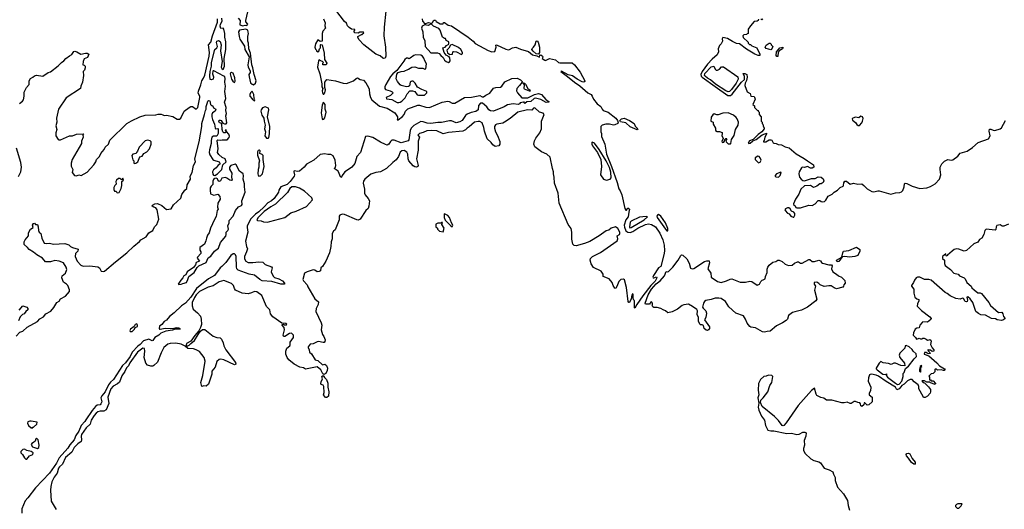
# Model space of a CAD drawing. Extents: x 2087054 to 2277909, y 548907 to 753496.
# Tile 280 of 444: x 2197443 to 2210331, y 650197 to 656604. Entities that reach past the tile are written whole.
import ezdxf

# ---------------------------------------------------------------- set-up
doc = ezdxf.new("R2010")
doc.units = 0

msp = doc.modelspace()

# ---------------------------------------------------------------- linework, layer by layer
at = {"layer": '0CON20XD'}
for points in [[(2200301, 656625), (2200328, 656595), (2200325, 656535), (2200365, 656522), (2200395, 656531), (2200415, 656529), (2200428, 656545), (2200404, 656575), (2200401, 656595), (2200429, 656705)], [(2202234, 656714), (2202213, 656507), (2202209, 656395), (2202232, 656245), (2202236, 656125), (2202225, 656101), (2202207, 656097), (2202195, 656102), (2202162, 656132), (2202106, 656155), (2201947, 656275), (2201884, 656345), (2201868, 656375), (2201870, 656385), (2201915, 656410), (2201925, 656410), (2201932, 656418), (2201948, 656432), (2201945, 656440), (2201895, 656440), (2201875, 656430), (2201825, 656432), (2201820, 656455), (2201830, 656465), (2201828, 656478), (2201785, 656482), (2201755, 656501), (2201735, 656525), (2201720, 656560), (2201695, 656581), (2201579, 656729)], [(2197395, 652463), (2197446, 652514), (2197485, 652530), (2197539, 652581), (2197674, 652656), (2197705, 652688), (2197754, 652716), (2197784, 652756), (2197850, 652790), (2197891, 652839), (2197927, 652903), (2197959, 652921), (2197979, 652951), (2198044, 652986), (2198093, 653045), (2198095, 653070), (2198071, 653125), (2198055, 653143), (2198015, 653168), (2197994, 653226), (2197998, 653252), (2198043, 653287), (2198058, 653335), (2198051, 653365), (2198015, 653422), (2197960, 653445), (2197905, 653452), (2197845, 653434), (2197780, 653435), (2197741, 653485), (2197669, 653525), (2197625, 653560), (2197567, 653595), (2197547, 653625), (2197503, 653663), (2197500, 653695), (2197513, 653725), (2197557, 653775), (2197559, 653815), (2197584, 653865), (2197618, 653885), (2197612, 653915), (2197625, 653938), (2197635, 653940), (2197650, 653925), (2197675, 653922), (2197686, 653895), (2197688, 653845), (2197698, 653825), (2197718, 653805), (2197732, 653745), (2197765, 653681), (2197795, 653674), (2197835, 653681), (2197885, 653666), (2198035, 653677), (2198085, 653659), (2198110, 653635), (2198135, 653621), (2198210, 653600), (2198203, 653575), (2198174, 653545), (2198168, 653505), (2198196, 653446), (2198245, 653392), (2198275, 653380), (2198362, 653382), (2198465, 653370), (2198486, 653356), (2198510, 653315), (2198535, 653308), (2198555, 653314), (2198695, 653436), (2198847, 653553), (2198935, 653642), (2199009, 653701), (2199029, 653725), (2199099, 653761), (2199135, 653814), (2199185, 653847), (2199208, 653892), (2199237, 653925), (2199266, 653995), (2199244, 654115), (2199225, 654141), (2199199, 654151), (2199178, 654165), (2199183, 654175), (2199212, 654195), (2199245, 654200), (2199304, 654174), (2199365, 654120), (2199425, 654131), (2199457, 654183), (2199550, 654270), (2199564, 654316), (2199605, 654372), (2199632, 654395), (2199635, 654445), (2199679, 654515), (2199676, 654556), (2199699, 654605), (2199720, 654695), (2199746, 654745), (2199734, 654785), (2199792, 655005), (2199828, 655205), (2199828, 655245), (2199863, 655365), (2199873, 655415), (2199884, 655435), (2199885, 655470), (2199895, 655508), (2199905, 655540), (2199915, 655548), (2199932, 655542), (2199940, 655495), (2199952, 655482), (2199965, 655480), (2199980, 655450), (2200012, 655432), (2200002, 655405), (2199966, 655384), (2199959, 655365), (2199958, 655335), (2199965, 655300), (2199993, 655235), (2200000, 655185), (2200008, 655178), (2200035, 655180), (2200040, 655175), (2200040, 655115), (2200025, 655080), (2199978, 655082), (2199959, 655065), (2199949, 655025), (2199951, 654985), (2199927, 654903), (2199925, 654865), (2199932, 654835), (2199973, 654775), (2199985, 654766), (2200056, 654746), (2200064, 654725), (2200062, 654715), (2200039, 654701), (2200016, 654665), (2199980, 654640), (2199968, 654615), (2199971, 654581), (2199978, 654568), (2199995, 654566), (2200033, 654587), (2200087, 654643), (2200104, 654705), (2200144, 654745), (2200132, 654782), (2200095, 654801), (2200051, 654841), (2200033, 654865), (2200041, 654915), (2200028, 655025), (2200035, 655032), (2200065, 655028), (2200095, 655033), (2200157, 655033), (2200185, 655062), (2200188, 655082), (2200182, 655105), (2200152, 655142), (2200145, 655168), (2200132, 655155), (2200140, 655145), (2200136, 655124), (2200115, 655123), (2200102, 655135), (2200092, 655165), (2200090, 655235), (2200078, 655248), (2200060, 655255), (2200048, 655275), (2200055, 655290), (2200065, 655290), (2200080, 655285), (2200102, 655252), (2200125, 655242), (2200145, 655243), (2200156, 655255), (2200143, 655345), (2200150, 655375), (2200141, 655415), (2200144, 655455), (2200125, 655525), (2200140, 655575), (2200130, 655665), (2200137, 655735), (2200130, 655785), (2200132, 655835), (2200127, 655855), (2200116, 655866), (2199985, 655937), (2199975, 655936), (2199971, 655929), (2199966, 655896), (2199980, 655855), (2199974, 655826), (2199955, 655818), (2199935, 655822), (2199930, 655870), (2199935, 655925), (2199953, 655995), (2199954, 656045), (2199999, 656215), (2200022, 656238), (2200030, 656255), (2200019, 656305), (2200025, 656321), (2200035, 656329), (2200045, 656333), (2200065, 656318), (2200081, 656275), (2200070, 656195), (2200092, 656055), (2200080, 655985), (2200088, 655965), (2200105, 655953), (2200123, 655995), (2200118, 656095), (2200139, 656215), (2200141, 656315), (2200126, 656376), (2200129, 656425), (2200115, 656480), (2200105, 656494), (2200075, 656490), (2200068, 656518), (2200073, 656545), (2200095, 656585), (2200090, 656625)], [(2197442, 655508), (2197481, 655539), (2197491, 655555), (2197500, 655605), (2197500, 655655), (2197531, 655715), (2197566, 655755), (2197568, 655805), (2197584, 655836), (2197615, 655850), (2197635, 655870), (2197665, 655878), (2197746, 655864), (2197815, 655913), (2197845, 655920), (2197945, 656000), (2197988, 656045), (2198022, 656065), (2198048, 656095), (2198095, 656132), (2198125, 656148), (2198152, 656188), (2198165, 656191), (2198190, 656185), (2198245, 656152), (2198305, 656167), (2198326, 656166), (2198350, 656155), (2198330, 656110), (2198287, 656093), (2198272, 656055), (2198270, 656015), (2198285, 656010), (2198300, 655995), (2198300, 655975), (2198290, 655945), (2198272, 655925), (2198280, 655875), (2198267, 655787), (2198242, 655735), (2198238, 655705), (2198050, 655580), (2197949, 655435), (2197924, 655315), (2197928, 655265), (2197914, 655215), (2197928, 655165), (2197916, 655125), (2197916, 655085), (2197945, 655037), (2197955, 655030), (2197975, 655030), (2198095, 655083), (2198135, 655083), (2198185, 655107), (2198275, 655110), (2198280, 655105), (2198270, 655095), (2198272, 655065), (2198253, 655015), (2198251, 654985), (2198223, 654933), (2198129, 654775), (2198116, 654726), (2198116, 654686), (2198137, 654645), (2198128, 654605), (2198160, 654565), (2198185, 654562), (2198215, 654572), (2198246, 654564), (2198325, 654607), (2198414, 654706), (2198439, 654745), (2198450, 654775), (2198486, 654815), (2198505, 654855), (2198549, 654905), (2198563, 654935), (2198604, 654976), (2198624, 655026), (2198846, 655245), (2198905, 655282), (2199015, 655332), (2199085, 655356), (2199225, 655357), (2199255, 655367), (2199295, 655366), (2199315, 655360), (2199335, 655351), (2199365, 655353), (2199449, 655339), (2199505, 655302), (2199535, 655304), (2199554, 655316), (2199594, 655406), (2199662, 655455), (2199685, 655466), (2199705, 655467), (2199755, 655434), (2199774, 655455), (2199801, 655585), (2199799, 655605), (2199781, 655641), (2199782, 655668), (2199815, 655752), (2199828, 655805), (2199851, 655839), (2199865, 655877), (2199922, 656125), (2199926, 656175), (2199914, 656275), (2199945, 656312), (2199966, 656394), (2200032, 656572), (2200030, 656615)], [(2202709, 656615), (2202715, 656587), (2202745, 656552), (2202796, 656566), (2202832, 656558), (2202845, 656568), (2202864, 656596), (2202875, 656600), (2202885, 656600), (2202895, 656582), (2202945, 656552), (2202985, 656550), (2202992, 656568), (2203005, 656568), (2203053, 656533), (2203095, 656524), (2203315, 656375), (2203377, 656325), (2203403, 656293), (2203575, 656202), (2203625, 656184), (2203663, 656187), (2203680, 656245), (2203677, 656273), (2203683, 656277), (2203805, 656220), (2203835, 656211), (2203855, 656212), (2203893, 656237), (2203935, 656246), (2203998, 656218), (2204105, 656187), (2204156, 656145), (2204212, 656132), (2204246, 656114), (2204251, 656139), (2204265, 656144), (2204285, 656128), (2204291, 656115), (2204280, 656095), (2204315, 656073), (2204325, 656072), (2204378, 656098), (2204455, 656079), (2204495, 656044), (2204515, 656038), (2204675, 656039), (2204704, 656015), (2204777, 655917), (2204842, 655805), (2204841, 655795), (2204825, 655788), (2204805, 655792), (2204738, 655825), (2204678, 655868), (2204621, 655881), (2204535, 655929), (2204527, 655925), (2204615, 655860), (2204705, 655785), (2204775, 655738), (2204879, 655649), (2204921, 655625), (2204937, 655605), (2204952, 655565), (2205002, 655505), (2205049, 655469), (2205065, 655435), (2205082, 655415), (2205146, 655395), (2205246, 655315), (2205270, 655285), (2205277, 655255), (2205272, 655245), (2205232, 655228), (2205214, 655226), (2205162, 655238), (2205115, 655235), (2205065, 655222), (2205050, 655205), (2205049, 655135), (2205058, 655115), (2205058, 655075), (2205102, 654975), (2205126, 654845), (2205189, 654681), (2205262, 654475), (2205285, 654390), (2205302, 654365), (2205325, 654310), (2205362, 654132), (2205375, 654110), (2205385, 654110), (2205405, 654142), (2205426, 654125), (2205414, 654086), (2205408, 654025), (2205377, 653983), (2205355, 653915), (2205359, 653889), (2205379, 653839), (2205402, 653822), (2205435, 653820), (2205468, 653832), (2205535, 653875), (2205635, 653924), (2205672, 653932), (2205715, 653924), (2205765, 653893), (2205821, 653811), (2205860, 653725), (2205877, 653655), (2205883, 653585), (2205880, 653545), (2205835, 653375), (2205805, 653355), (2205738, 653255), (2205730, 653235), (2205735, 653228), (2205745, 653227), (2205777, 653237), (2205782, 653225), (2205759, 653181), (2205706, 653125), (2205598, 652992), (2205522, 652878), (2205495, 652828), (2205490, 652835), (2205492, 652925), (2205480, 652935), (2205472, 652955), (2205475, 653010), (2205465, 653018), (2205455, 653000), (2205447, 652953), (2205426, 652904), (2205415, 652902), (2205409, 652915), (2205385, 653098), (2205358, 653198), (2205345, 653208), (2205310, 653205), (2205284, 653176), (2205266, 653134), (2205252, 653095), (2205245, 653088), (2205235, 653092), (2205210, 653125), (2205197, 653165), (2205158, 653215), (2205082, 653242), (2205080, 653275), (2205052, 653312), (2204955, 653363), (2204925, 653408), (2204908, 653455), (2204915, 653479), (2204941, 653505), (2205045, 653558), (2205262, 653708), (2205273, 653735), (2205263, 653777), (2205294, 653795), (2205300, 653805), (2205297, 653825), (2205272, 653872), (2205243, 653893), (2205183, 653877), (2205155, 653850), (2205120, 653840), (2205030, 653775), (2204905, 653700), (2204837, 653677), (2204725, 653645), (2204700, 653650), (2204682, 653665), (2204672, 653732), (2204672, 653825), (2204661, 653871), (2204623, 653923), (2204503, 654205), (2204490, 654335), (2204445, 654465), (2204438, 654545), (2204428, 654585), (2204430, 654615), (2204415, 654655), (2204386, 654805), (2204345, 654845), (2204275, 654874), (2204185, 654941), (2204174, 654975), (2204181, 655019), (2204197, 655053), (2204250, 655125), (2204273, 655175), (2204275, 655275), (2204306, 655365), (2204295, 655381), (2204245, 655396), (2204185, 655449), (2204168, 655445), (2204145, 655422), (2204088, 655425), (2203965, 655394), (2203861, 655309), (2203789, 655261), (2203765, 655248), (2203688, 655235), (2203673, 655227), (2203660, 655205), (2203657, 655185), (2203671, 655135), (2203698, 655088), (2203728, 655008), (2203729, 654975), (2203715, 654953), (2203665, 654946), (2203636, 654965), (2203616, 654995), (2203563, 655043), (2203528, 655145), (2203519, 655195), (2203495, 655256), (2203465, 655273), (2203445, 655274), (2203395, 655261), (2203328, 655202), (2203298, 655185), (2203278, 655162), (2203243, 655147), (2203055, 655129), (2202985, 655111), (2202905, 655151), (2202835, 655155), (2202772, 655148), (2202725, 655126), (2202675, 655116), (2202656, 655095), (2202674, 655065), (2202658, 655015), (2202659, 654895), (2202637, 654785), (2202659, 654695), (2202655, 654682), (2202636, 654674), (2202615, 654678), (2202595, 654691), (2202538, 654758), (2202528, 654785), (2202524, 654844), (2202509, 654869), (2202475, 654891), (2202445, 654890), (2202425, 654872), (2202401, 654815), (2202369, 654771), (2202325, 654735), (2202244, 654655), (2202167, 654613), (2202105, 654603), (2202038, 654582), (2201959, 654515), (2201945, 654491), (2201940, 654465), (2201958, 654385), (2201956, 654335), (2201964, 654314), (2202004, 654265), (2202020, 654235), (2202014, 654165), (2202004, 654135), (2201973, 654105), (2201898, 653992), (2201875, 653981), (2201855, 653984), (2201695, 654054), (2201665, 654059), (2201635, 654046), (2201624, 654035), (2201623, 653987), (2201582, 653875), (2201574, 653856), (2201551, 653835), (2201534, 653805), (2201534, 653735), (2201521, 653695), (2201516, 653635), (2201496, 653555), (2201450, 653445), (2201406, 653375), (2201386, 653355), (2201382, 653318), (2201365, 653309), (2201336, 653306), (2201305, 653326), (2201285, 653331), (2201205, 653306), (2201171, 653285), (2201148, 653205), (2201157, 653185), (2201206, 653135), (2201216, 653106), (2201305, 652950), (2201352, 652912), (2201348, 652875), (2201323, 652825), (2201318, 652785), (2201391, 652635), (2201396, 652605), (2201389, 652545), (2201407, 652485), (2201426, 652456), (2201441, 652415), (2201438, 652392), (2201429, 652381), (2201415, 652378), (2201355, 652392), (2201335, 652389), (2201285, 652361), (2201245, 652359), (2201220, 652325), (2201219, 652315), (2201234, 652285), (2201238, 652255), (2201261, 652231), (2201311, 652151), (2201345, 652146), (2201405, 652088), (2201435, 652096), (2201459, 652079), (2201473, 652045), (2201468, 652015), (2201452, 651975), (2201423, 651963), (2201411, 651971), (2201384, 652024), (2201335, 652060), (2201185, 652032), (2201156, 652046), (2201108, 652058), (2201035, 652095), (2200964, 652154), (2200943, 652183), (2200926, 652225), (2200926, 652265), (2200940, 652305), (2200978, 652335), (2200983, 652347), (2200982, 652385), (2201026, 652444), (2201026, 652476), (2201005, 652499), (2200995, 652501), (2200975, 652496), (2200915, 652460), (2200905, 652457), (2200894, 652464), (2200891, 652475), (2200911, 652545), (2200904, 652574), (2200880, 652605), (2200880, 652615), (2200895, 652620), (2200905, 652610), (2200935, 652610), (2200938, 652618), (2200925, 652630), (2200872, 652632), (2200756, 652716), (2200726, 652756), (2200715, 652808), (2200672, 652852), (2200614, 652995), (2200545, 653044), (2200515, 653047), (2200475, 653028), (2200435, 653018), (2200357, 653027), (2200266, 653066), (2200253, 653085), (2200240, 653125), (2200215, 653152), (2200115, 653191), (2200055, 653174), (2199975, 653122), (2199908, 653102), (2199798, 653045), (2199755, 653005), (2199732, 652968), (2199700, 652905), (2199699, 652859), (2199714, 652814), (2199770, 652770), (2199810, 652725), (2199819, 652685), (2199821, 652615), (2199810, 652575), (2199787, 652533), (2199735, 652472), (2199682, 652398), (2199626, 652365), (2199624, 652344), (2199635, 652333), (2199662, 652345), (2199682, 652368), (2199729, 652405), (2199777, 652485), (2199811, 652529), (2199835, 652548), (2199865, 652551), (2199975, 652464), (2200025, 652446), (2200065, 652439), (2200086, 652425), (2200108, 652375), (2200116, 652335), (2200141, 652285), (2200268, 652118), (2200274, 652095), (2200256, 652086), (2200113, 652153), (2200075, 652162), (2200052, 652158), (2200025, 652132), (2200002, 652058), (2199957, 652005), (2199957, 651965), (2199916, 651835), (2199885, 651809), (2199855, 651811), (2199825, 651803), (2199813, 651855), (2199838, 651948), (2199871, 652135), (2199858, 652185), (2199795, 652260), (2199753, 652285), (2199717, 652297), (2199643, 652303), (2199610, 652330), (2199555, 652358), (2199485, 652369), (2199414, 652366), (2199383, 652357), (2199331, 652315), (2199293, 652243), (2199246, 652124), (2199200, 652080), (2199185, 652071), (2199158, 652068), (2199114, 652084), (2199095, 652110), (2199074, 652184), (2199082, 652265), (2199075, 652301), (2199055, 652304), (2198985, 652255), (2198886, 652115), (2198866, 652074), (2198843, 652047), (2198821, 651999), (2198778, 651945), (2198750, 651860), (2198721, 651839), (2198665, 651810), (2198635, 651772), (2198595, 651665), (2198609, 651581), (2198573, 651497), (2198545, 651479), (2198495, 651481), (2198467, 651473), (2198442, 651455), (2198417, 651423)], [(2201418, 656615), (2201441, 656565), (2201436, 656526), (2201444, 656495), (2201410, 656455), (2201400, 656425), (2201400, 656325), (2201375, 656320), (2201345, 656340), (2201315, 656290), (2201308, 656245), (2201315, 656220), (2201330, 656205), (2201330, 656195), (2201347, 656183), (2201358, 656192), (2201368, 656222), (2201380, 656235), (2201380, 656275), (2201385, 656280), (2201400, 656275), (2201427, 656165), (2201433, 656083), (2201462, 656035), (2201455, 656012), (2201415, 656012), (2201410, 656015), (2201410, 656035), (2201420, 656045), (2201408, 656058), (2201395, 656060), (2201365, 656080), (2201353, 656067), (2201341, 655985), (2201372, 655895), (2201387, 655807), (2201398, 655765), (2201398, 655725), (2201410, 655705), (2201403, 655675), (2201408, 655648), (2201415, 655630), (2201425, 655630), (2201438, 655645), (2201447, 655685), (2201437, 655717), (2201438, 655785), (2201448, 655805), (2201465, 655820), (2201575, 655806), (2201675, 655775), (2201721, 655769), (2201814, 655806), (2201845, 655833), (2201865, 655842), (2201901, 655821), (2201943, 655813), (2201975, 655779), (2202010, 655715), (2202017, 655695), (2202020, 655635), (2202035, 655585), (2202052, 655555), (2202151, 655471), (2202255, 655446), (2202355, 655387), (2202386, 655334), (2202390, 655305), (2202385, 655292), (2202395, 655293), (2202455, 655338), (2202475, 655365), (2202495, 655405), (2202524, 655436), (2202655, 655485), (2202675, 655484), (2202758, 655458), (2202805, 655456), (2202975, 655525), (2203045, 655538), (2203065, 655535), (2203105, 655511), (2203140, 655510), (2203265, 655584), (2203355, 655591), (2203465, 655611), (2203496, 655595), (2203515, 655593), (2203543, 655617), (2203598, 655642), (2203645, 655707), (2203675, 655718), (2203735, 655720), (2203756, 655735), (2203795, 655790), (2203885, 655836), (2203955, 655839), (2203998, 655815), (2204018, 655795), (2204020, 655785), (2203985, 655743), (2203948, 655705), (2203946, 655675), (2203958, 655648), (2204015, 655583), (2204095, 655581), (2204183, 655627), (2204235, 655640), (2204272, 655625), (2204329, 655559), (2204368, 655535), (2204370, 655525), (2204335, 655522), (2204265, 655558), (2204195, 655579), (2204178, 655572), (2204135, 655535), (2204079, 655531), (2204055, 655508), (2204048, 655515), (2204050, 655525), (2204037, 655527), (2203995, 655516), (2203986, 655504), (2203967, 655495), (2203904, 655504), (2203828, 655492), (2203785, 655462), (2203645, 655408), (2203605, 655412), (2203583, 655425), (2203557, 655465), (2203501, 655511), (2203475, 655510), (2203450, 655480)], [(2203055, 656044), (2203069, 656051), (2203076, 656064), (2203072, 656105), (2203066, 656116), (2203025, 656142), (2202998, 656175), (2202980, 656235), (2203010, 656245), (2203028, 656265), (2203060, 656285), (2203060, 656315), (2203025, 656330), (2203015, 656360), (2203005, 656360), (2202977, 656377), (2202946, 656465), (2202928, 656488), (2202859, 656519), (2202828, 656548), (2202791, 656529), (2202745, 656538), (2202710, 656520), (2202701, 656495), (2202721, 656445), (2202724, 656374), (2202746, 656326), (2202749, 656255), (2202825, 656171), (2202912, 656172), (2202933, 656163), (2202954, 656134), (2202988, 656108), (2203004, 656075), (2203023, 656055), (2203055, 656044)], [(2207115, 656610), (2207110, 656595), (2207097, 656583), (2207055, 656580), (2207010, 656525), (2206978, 656482), (2206978, 656422), (2206965, 656420), (2206955, 656410), (2206920, 656405), (2206910, 656395), (2206913, 656373), (2206978, 656308), (2206980, 656295), (2206995, 656280), (2207008, 656278), (2207025, 656260), (2207090, 656235), (2207132, 656155), (2207130, 656135), (2207110, 656135), (2207065, 656153), (2206955, 656218), (2206865, 656288), (2206825, 656294), (2206775, 656317), (2206709, 656359), (2206645, 656370), (2206638, 656355), (2206642, 656325), (2206625, 656290), (2206604, 656266), (2206587, 656225), (2206590, 656185), (2206574, 656146), (2206505, 656086), (2206448, 656022), (2206378, 655925), (2206360, 655885), (2206364, 655865), (2206374, 655854), (2206548, 655728), (2206713, 655613), (2206745, 655611), (2206770, 655630), (2206890, 655785), (2206929, 655821), (2206932, 655862), (2206912, 655898), (2206935, 655898), (2206960, 655885), (2206966, 655854), (2206955, 655810), (2206938, 655775), (2206933, 655743), (2206965, 655660), (2207005, 655640), (2207015, 655602), (2207055, 655598), (2207062, 655592), (2207068, 655565), (2207040, 655495), (2207060, 655475), (2207060, 655455), (2207095, 655420), (2207110, 655415), (2207110, 655405), (2207120, 655395), (2207120, 655365), (2207150, 655335), (2207150, 655275), (2207160, 655265), (2207160, 655245), (2207170, 655235), (2207173, 655213), (2207188, 655185), (2207188, 655175), (2207155, 655137), (2207107, 655103), (2207042, 655038), (2206995, 655017), (2206978, 654988), (2206985, 654984), (2207005, 654989), (2207040, 655020), (2207085, 655036), (2207163, 655097), (2207195, 655110), (2207220, 655120), (2207220, 655105), (2207197, 655065), (2207188, 655025), (2207178, 655015), (2207180, 655005), (2207210, 655005), (2207255, 655032), (2207275, 655034), (2207286, 655026), (2207304, 654994), (2207315, 654987), (2207345, 654984), (2207371, 654971), (2207415, 654968), (2207462, 654942), (2207516, 654926), (2207605, 654850), (2207709, 654789), (2207753, 654755), (2207835, 654705), (2207836, 654674), (2207815, 654660), (2207792, 654662), (2207755, 654681), (2207715, 654672), (2207685, 654674), (2207675, 654667), (2207647, 654615), (2207640, 654585), (2207649, 654545), (2207672, 654515), (2207695, 654498), (2207715, 654495), (2207806, 654524), (2207856, 654524), (2207894, 654546), (2207933, 654543), (2207962, 654522), (2207970, 654495), (2207958, 654472), (2207932, 654458), (2207915, 654454), (2207876, 654424), (2207835, 654406), (2207795, 654435), (2207715, 654428), (2207666, 654385), (2207640, 654320), (2207597, 654255), (2207570, 654195), (2207570, 654185), (2207595, 654170), (2207600, 654145), (2207615, 654140), (2207665, 654140), (2207774, 654176), (2207815, 654174), (2207854, 654196), (2207895, 654240), (2207915, 654240), (2207933, 654223), (2207945, 654220), (2207976, 654224), (2207996, 654244), (2208026, 654294), (2208077, 654323), (2208103, 654347), (2208147, 654375), (2208181, 654409), (2208220, 654425), (2208227, 654433), (2208231, 654469), (2208245, 654490), (2208265, 654489), (2208315, 654450), (2208355, 654466), (2208415, 654450), (2208465, 654454), (2208491, 654435), (2208535, 654389), (2208595, 654354), (2208625, 654351), (2208674, 654366), (2208695, 654366), (2208845, 654322), (2208905, 654337), (2208965, 654343), (2208985, 654351), (2209001, 654369), (2209022, 654415), (2209025, 654458), (2209035, 654466), (2209055, 654462), (2209125, 654426), (2209226, 654396), (2209315, 654405), (2209365, 654423), (2209425, 654458), (2209481, 654515), (2209501, 654575), (2209490, 654645), (2209492, 654675), (2209514, 654716), (2209546, 654754), (2209590, 654775), (2209635, 654766), (2209655, 654769), (2209724, 654816), (2209753, 654857), (2209845, 654885), (2209915, 654933), (2209989, 654995), (2210126, 655044), (2210144, 655085), (2210133, 655147), (2210139, 655171), (2210155, 655172), (2210185, 655157), (2210205, 655156), (2210275, 655174), (2210295, 655188), (2210345, 655284)], [(2207170, 656615), (2207158, 656602), (2207145, 656610)], [(2200505, 655753), (2200528, 655772), (2200539, 655805), (2200510, 655885), (2200496, 655975), (2200480, 656015), (2200466, 656166), (2200444, 656224), (2200440, 656295), (2200429, 656325), (2200430, 656385), (2200439, 656425), (2200435, 656440), (2200428, 656465), (2200405, 656479), (2200319, 656465), (2200309, 656445), (2200315, 656383), (2200325, 656351), (2200387, 656257), (2200392, 656215), (2200446, 656116), (2200429, 656015), (2200435, 655984), (2200461, 655935), (2200459, 655915), (2200443, 655885), (2200445, 655858), (2200465, 655778), (2200485, 655759), (2200505, 655753)], [(2203075, 656148), (2203110, 656155), (2203112, 656185), (2203125, 656190), (2203162, 656182), (2203225, 656150), (2203237, 656163), (2203237, 656173), (2203218, 656215), (2203185, 656242), (2203105, 656280), (2203080, 656270), (2203060, 656230), (2203034, 656206), (2203041, 656171), (2203075, 656148)], [(2204235, 656153), (2204205, 656158), (2204162, 656192), (2204147, 656215), (2204151, 656229), (2204169, 656245), (2204188, 656275), (2204205, 656322), (2204215, 656328), (2204229, 656309), (2204248, 656245), (2204249, 656175), (2204235, 656153)], [(2207275, 656208), (2207215, 656227), (2207202, 656245), (2207215, 656272), (2207255, 656298), (2207268, 656298), (2207280, 656285), (2207280, 656275), (2207300, 656255), (2207285, 656213), (2207275, 656208)], [(2202405, 655519), (2202425, 655524), (2202445, 655536), (2202488, 655582), (2202516, 655634), (2202550, 655675), (2202585, 655673), (2202614, 655664), (2202645, 655622), (2202665, 655617), (2202742, 655618), (2202770, 655645), (2202772, 655655), (2202770, 655665), (2202705, 655690), (2202652, 655722), (2202621, 655775), (2202595, 655798), (2202575, 655801), (2202565, 655795), (2202556, 655785), (2202545, 655737), (2202532, 655728), (2202505, 655726), (2202435, 655742), (2202421, 655751), (2202386, 655795), (2202372, 655832), (2202379, 655891), (2202396, 655914), (2202434, 655926), (2202475, 655931), (2202532, 655955), (2202576, 655984), (2202615, 655989), (2202665, 655970), (2202718, 655968), (2202745, 655958), (2202760, 655960), (2202769, 656025), (2202746, 656065), (2202735, 656100), (2202715, 656126), (2202695, 656139), (2202625, 656146), (2202600, 656135), (2202555, 656100), (2202535, 656093), (2202525, 656100), (2202505, 656099), (2202485, 656084), (2202470, 656060), (2202381, 655939), (2202325, 655894), (2202295, 655859), (2202236, 655755), (2202224, 655724), (2202224, 655704), (2202232, 655692), (2202294, 655674), (2202319, 655659), (2202330, 655645), (2202296, 655614), (2202240, 655585), (2202245, 655570), (2202315, 655560), (2202385, 655522), (2202405, 655519)], [(2207365, 656122), (2207355, 656123), (2207344, 656135), (2207349, 656185), (2207393, 656235), (2207430, 656245), (2207432, 656235), (2207426, 656224), (2207383, 656197), (2207372, 656178), (2207365, 656122)], [(2200255, 655781), (2200265, 655800), (2200259, 655845), (2200235, 655903), (2200215, 655912), (2200204, 655906), (2200200, 655895), (2200217, 655825), (2200231, 655801), (2200255, 655781)], [(2206715, 655661), (2206684, 655674), (2206550, 655760), (2206486, 655816), (2206445, 655839), (2206415, 655865), (2206408, 655875), (2206412, 655898), (2206495, 655986), (2206527, 655997), (2206548, 655955), (2206560, 655945), (2206575, 655943), (2206602, 655955), (2206631, 655989), (2206655, 655989), (2206845, 655856), (2206846, 655825), (2206819, 655775), (2206761, 655689), (2206735, 655665), (2206715, 655661)], [(2204115, 655668), (2204052, 655695), (2204048, 655705), (2204052, 655752), (2204032, 655778), (2204050, 655775), (2204065, 655760), (2204094, 655704), (2204122, 655685), (2204125, 655670), (2204115, 655668)], [(2200515, 655543), (2200520, 655555), (2200511, 655571), (2200507, 655627), (2200485, 655670), (2200465, 655649), (2200456, 655625), (2200457, 655605), (2200485, 655567), (2200515, 655543)], [(2201405, 655300), (2201425, 655302), (2201435, 655320), (2201453, 655395), (2201440, 655435), (2201441, 655495), (2201425, 655518), (2201415, 655520), (2201400, 655485), (2201389, 655385), (2201402, 655305), (2201405, 655300)], [(2203450, 655480), (2203446, 655424), (2203415, 655402), (2203351, 655389), (2203300, 655370), (2203280, 655350), (2203236, 655284), (2203205, 655268), (2203155, 655253), (2203095, 655279), (2203068, 655282), (2202965, 655257), (2202915, 655259), (2202825, 655245), (2202775, 655251), (2202725, 655269), (2202695, 655272), (2202600, 655220), (2202565, 655185), (2202554, 655156), (2202538, 655032), (2202529, 655021), (2202434, 654994), (2202345, 655027), (2202315, 655026), (2202295, 655012), (2202275, 654974), (2202255, 654963), (2202229, 654969), (2202165, 655003), (2202065, 655061), (2201999, 655081), (2201971, 655075), (2201904, 654865), (2201858, 654815), (2201828, 654722), (2201789, 654675), (2201748, 654642), (2201698, 654612), (2201664, 654565), (2201655, 654542), (2201645, 654540), (2201610, 654620), (2201560, 654655), (2201575, 654674), (2201580, 654695), (2201572, 654765), (2201545, 654821), (2201515, 654842), (2201475, 654841), (2201435, 654848), (2201375, 654842), (2201294, 654766), (2201198, 654715), (2201165, 654675), (2201105, 654621), (2201085, 654618), (2201035, 654628), (2201031, 654615), (2201040, 654575), (2201035, 654555), (2200985, 654487), (2200943, 654447), (2200863, 654417), (2200836, 654375), (2200829, 654345), (2200775, 654263), (2200741, 654235), (2200693, 654207), (2200645, 654155), (2200575, 654091), (2200530, 654060), (2200470, 654000), (2200422, 653905), (2200420, 653885), (2200431, 653825), (2200397, 653705), (2200410, 653635), (2200423, 653605), (2200413, 653567), (2200384, 653505), (2200385, 653475), (2200402, 653445), (2200433, 653427), (2200495, 653425), (2200575, 653436), (2200625, 653430), (2200655, 653402), (2200738, 653368), (2200748, 653355), (2200734, 653304), (2200759, 653249), (2200780, 653230), (2200835, 653212), (2200883, 653185), (2200909, 653155), (2200908, 653145), (2200895, 653141), (2200861, 653141), (2200745, 653179), (2200615, 653187), (2200585, 653203), (2200515, 653259), (2200445, 653274), (2200301, 653325), (2200284, 653344), (2200279, 653369), (2200277, 653507), (2200269, 653529), (2200255, 653540), (2200235, 653539), (2200205, 653517), (2200143, 653427), (2200087, 653373), (2200065, 653355), (2199992, 653255), (2199915, 653212), (2199757, 653085), (2199685, 652974), (2199615, 652896), (2199559, 652861), (2199465, 652768), (2199402, 652718), (2199366, 652674), (2199335, 652653), (2199305, 652617), (2199274, 652595), (2199269, 652565), (2199274, 652554), (2199283, 652553), (2199345, 652567), (2199445, 652565), (2199495, 652578), (2199525, 652573), (2199540, 652565), (2199543, 652555), (2199477, 652553), (2199445, 652539), (2199355, 652526), (2199290, 652500), (2199265, 652475), (2199214, 652446), (2199185, 652407), (2199175, 652402), (2199135, 652423), (2199065, 652400), (2199022, 652355), (2198989, 652331), (2198915, 652252), (2198890, 652195), (2198829, 652115), (2198790, 652080), (2198671, 651895), (2198631, 651859), (2198606, 651824), (2198562, 651735), (2198517, 651683), (2198506, 651655), (2198520, 651605), (2198505, 651577), (2198495, 651565), (2198455, 651561), (2198435, 651544), (2198390, 651490), (2198308, 651368), (2198295, 651345), (2198247, 651293), (2198215, 651218), (2198177, 651163), (2198155, 651105), (2198098, 651042), (2198075, 650998), (2197960, 650870), (2197925, 650801), (2197835, 650670), (2197652, 650478), (2197551, 650345), (2197513, 650307), (2197473, 650205), (2197470, 650145)], [(2200695, 655052), (2200702, 655058), (2200714, 655115), (2200719, 655205), (2200688, 655335), (2200706, 655425), (2200698, 655448), (2200655, 655463), (2200621, 655449), (2200604, 655426), (2200598, 655405), (2200614, 655354), (2200637, 655317), (2200641, 655275), (2200656, 655226), (2200646, 655175), (2200659, 655135), (2200653, 655083), (2200674, 655054), (2200695, 655052)], [(2206745, 654978), (2206752, 654985), (2206758, 655035), (2206795, 655090), (2206813, 655165), (2206848, 655225), (2206850, 655265), (2206834, 655305), (2206821, 655325), (2206785, 655356), (2206716, 655386), (2206645, 655383), (2206585, 655358), (2206568, 655358), (2206535, 655373), (2206515, 655359), (2206495, 655328), (2206490, 655275), (2206520, 655265), (2206522, 655235), (2206550, 655185), (2206550, 655155), (2206573, 655143), (2206602, 655142), (2206637, 655127), (2206640, 655115), (2206632, 655085), (2206650, 655055), (2206650, 655045), (2206632, 655015), (2206640, 654995), (2206659, 655001), (2206670, 655015), (2206672, 655038), (2206685, 655050), (2206695, 655050), (2206700, 655045), (2206688, 655022), (2206690, 655005), (2206718, 654978), (2206745, 654978)], [(2205525, 655164), (2205435, 655203), (2205375, 655254), (2205308, 655268), (2205300, 655285), (2205322, 655305), (2205355, 655315), (2205427, 655285), (2205484, 655245), (2205501, 655211), (2205536, 655175), (2205525, 655164)], [(2208418, 655218), (2208435, 655220), (2208468, 655255), (2208476, 655275), (2208483, 655313), (2208473, 655333), (2208455, 655340), (2208425, 655322), (2208385, 655328), (2208350, 655315), (2208340, 655305), (2208345, 655290), (2208385, 655260), (2208401, 655231), (2208418, 655218)], [(2198945, 654722), (2198965, 654728), (2198988, 654745), (2199015, 654810), (2199045, 654820), (2199067, 654853), (2199108, 654875), (2199143, 654915), (2199163, 654977), (2199163, 655005), (2199151, 655021), (2199115, 655029), (2199085, 655020), (2199007, 654935), (2198987, 654883), (2198970, 654865), (2198968, 654852), (2198923, 654845), (2198912, 654825), (2198914, 654804), (2198925, 654770), (2198937, 654757), (2198938, 654728), (2198945, 654722)], [(2205125, 654504), (2205174, 654516), (2205186, 654534), (2205179, 654609), (2205161, 654671), (2205118, 654758), (2205030, 654905), (2204965, 654987), (2204935, 655000), (2204930, 654995), (2204931, 654975), (2204941, 654955), (2205005, 654864), (2205050, 654775), (2205059, 654685), (2205046, 654575), (2205085, 654518), (2205125, 654504)], [(2197426, 654554), (2197457, 654615), (2197466, 654674), (2197457, 654735), (2197402, 654925)], [(2200575, 654557), (2200595, 654561), (2200621, 654585), (2200644, 654684), (2200630, 654775), (2200628, 654825), (2200615, 654841), (2200587, 654855), (2200589, 654889), (2200577, 654897), (2200565, 654894), (2200554, 654875), (2200555, 654832), (2200582, 654755), (2200572, 654725), (2200574, 654675), (2200564, 654645), (2200561, 654585), (2200565, 654568), (2200575, 654557)], [(2199527, 653137), (2199555, 653142), (2199577, 653153), (2199625, 653163), (2199645, 653203), (2199656, 653245), (2199725, 653296), (2199767, 653363), (2199787, 653383), (2199885, 653426), (2199911, 653489), (2199945, 653508), (2199993, 653575), (2200046, 653615), (2200070, 653690), (2200140, 653770), (2200147, 653795), (2200144, 653825), (2200166, 653845), (2200176, 653865), (2200167, 653905), (2200183, 653945), (2200186, 653975), (2200238, 654032), (2200267, 654105), (2200305, 654157), (2200345, 654172), (2200353, 654185), (2200351, 654235), (2200393, 654347), (2200385, 654415), (2200385, 654457), (2200369, 654515), (2200372, 654562), (2200367, 654585), (2200321, 654621), (2200276, 654706), (2200265, 654714), (2200205, 654694), (2200188, 654675), (2200190, 654650), (2200220, 654595), (2200217, 654545), (2200222, 654505), (2200215, 654498), (2200195, 654502), (2200155, 654532), (2200135, 654538), (2200090, 654530), (2200070, 654495), (2200055, 654485), (2200040, 654495), (2200030, 654520), (2200015, 654530), (2199995, 654527), (2199978, 654512), (2199970, 654490), (2199973, 654447), (2199948, 654425), (2199938, 654405), (2199936, 654375), (2199942, 654325), (2199985, 654306), (2200035, 654322), (2200062, 654292), (2200068, 654255), (2200038, 654202), (2200032, 654152), (2200040, 654125), (2200028, 654105), (2200015, 654030), (2199991, 653989), (2199941, 653875), (2199922, 653815), (2199901, 653785), (2199886, 653745), (2199880, 653710), (2199861, 653665), (2199803, 653625), (2199803, 653587), (2199813, 653565), (2199813, 653545), (2199772, 653498), (2199768, 653485), (2199797, 653443), (2199754, 653426), (2199743, 653395), (2199720, 653360), (2199637, 653303), (2199618, 653265), (2199590, 653250), (2199580, 653225), (2199553, 653197), (2199518, 653145), (2199527, 653137)], [(2207115, 654732), (2207135, 654740), (2207147, 654765), (2207136, 654796), (2207120, 654815), (2207105, 654820), (2207070, 654795), (2207070, 654775), (2207115, 654732)], [(2207375, 654543), (2207396, 654565), (2207410, 654605), (2207405, 654610), (2207351, 654589), (2207333, 654567), (2207332, 654555), (2207339, 654549), (2207375, 654543)], [(2198725, 654338), (2198745, 654342), (2198772, 654395), (2198782, 654435), (2198780, 654485), (2198800, 654505), (2198795, 654530), (2198775, 654510), (2198757, 654527), (2198735, 654528), (2198712, 654505), (2198702, 654485), (2198707, 654453), (2198687, 654433), (2198675, 654410), (2198674, 654384), (2198685, 654360), (2198705, 654358), (2198713, 654343), (2198725, 654338)], [(2200685, 653955), (2200715, 653963), (2200914, 654016), (2200994, 654076), (2201061, 654099), (2201195, 654160), (2201274, 654245), (2201265, 654275), (2201170, 654360), (2201105, 654399), (2201055, 654417), (2201019, 654419), (2201003, 654415), (2200978, 654395), (2200948, 654342), (2200790, 654190), (2200730, 654155), (2200645, 654094), (2200565, 654015), (2200548, 653985), (2200554, 653975), (2200605, 653971), (2200635, 653958), (2200685, 653955)], [(2207565, 654019), (2207575, 654021), (2207591, 654045), (2207588, 654068), (2207577, 654085), (2207547, 654097), (2207530, 654130), (2207512, 654142), (2207495, 654144), (2207465, 654131), (2207457, 654115), (2207462, 654105), (2207494, 654074), (2207515, 654062), (2207538, 654035), (2207565, 654019)], [(2202985, 653830), (2203000, 653875), (2202970, 653925), (2202978, 653948), (2202965, 653950), (2202955, 653940), (2202915, 653940), (2202892, 653928), (2202890, 653895), (2202910, 653875), (2202912, 653862), (2202938, 653838), (2202985, 653830)], [(2203105, 653893), (2203112, 653915), (2203093, 653945), (2203070, 654015), (2203045, 654040), (2203005, 654062), (2203000, 654060), (2202998, 654015), (2203012, 653982), (2203080, 653910), (2203105, 653893)], [(2205431, 653881), (2205445, 653883), (2205618, 653985), (2205662, 654025), (2205645, 654030), (2205555, 654018), (2205445, 653968), (2205434, 653955), (2205424, 653895), (2205431, 653881)], [(2205915, 653841), (2205925, 653842), (2205925, 653870), (2205895, 653947), (2205835, 654032), (2205805, 654053), (2205792, 654048), (2205783, 654035), (2205786, 654015), (2205895, 653864), (2205915, 653841)], [(2210385, 653929), (2210325, 653903), (2210305, 653902), (2210275, 653920), (2210235, 653910), (2210224, 653895), (2210222, 653858), (2210210, 653850), (2210095, 653861), (2210085, 653856), (2210076, 653844), (2210064, 653795), (2210035, 653746), (2210004, 653726), (2209985, 653693), (2209930, 653670), (2209837, 653583), (2209805, 653576), (2209735, 653602), (2209706, 653606), (2209675, 653596), (2209648, 653575), (2209588, 653522), (2209585, 653510), (2209570, 653515), (2209565, 653540), (2209523, 653505), (2209521, 653481), (2209548, 653455), (2209547, 653415), (2209558, 653388), (2209625, 653333), (2209672, 653285), (2209725, 653272), (2209745, 653252), (2209805, 653228), (2209818, 653215), (2209840, 653165), (2209895, 653117), (2209906, 653096), (2209935, 653067), (2209985, 653030), (2210015, 653030), (2210033, 653023), (2210129, 652905), (2210150, 652865), (2210183, 652833), (2210255, 652772), (2210298, 652778), (2210312, 652755), (2210321, 652721), (2210340, 652695), (2210320, 652675), (2210295, 652668), (2210238, 652678), (2210215, 652690), (2210165, 652693), (2210085, 652738), (2210025, 652743), (2209995, 652758), (2209958, 652785), (2209919, 652905), (2209885, 652950), (2209853, 652977), (2209840, 652975), (2209850, 652935), (2209845, 652918), (2209835, 652911), (2209818, 652918), (2209796, 652956), (2209785, 652962), (2209755, 652948), (2209695, 652957), (2209622, 652992), (2209585, 653021), (2209555, 653036), (2209373, 653195), (2209345, 653204), (2209285, 653204), (2209225, 653234), (2209195, 653233), (2209176, 653224), (2209154, 653195), (2209143, 653165), (2209118, 653125), (2209118, 653115), (2209146, 653076), (2209147, 653025), (2209158, 652975), (2209185, 652950), (2209212, 652942), (2209212, 652925), (2209193, 652887), (2209192, 652855), (2209247, 652797), (2209357, 652715), (2209372, 652695), (2209369, 652681), (2209325, 652647), (2209265, 652648), (2209255, 652642), (2209227, 652605), (2209215, 652570), (2209184, 652566), (2209162, 652555), (2209142, 652505), (2209140, 652475), (2209170, 652445), (2209182, 652422), (2209207, 652433), (2209215, 652438), (2209235, 652428), (2209255, 652428), (2209265, 652438), (2209283, 652437), (2209310, 652425), (2209325, 652410), (2209347, 652413), (2209355, 652420), (2209368, 652408), (2209372, 652395), (2209363, 652353), (2209385, 652310), (2209410, 652285), (2209410, 652265), (2209385, 652260), (2209365, 652280), (2209345, 652280), (2209333, 652287), (2209330, 652275), (2209358, 652248), (2209360, 652235), (2209335, 652232), (2209307, 652247), (2209285, 652250), (2209280, 652225), (2209344, 652204), (2209447, 652115), (2209483, 652073), (2209548, 652035), (2209558, 652022), (2209545, 652012), (2209535, 652012), (2209505, 652022), (2209458, 652018), (2209445, 652030), (2209425, 652030), (2209420, 652025), (2209420, 651995), (2209398, 651972), (2209372, 651968), (2209342, 651938), (2209350, 651925), (2209352, 651892), (2209365, 651890), (2209375, 651880), (2209398, 651878), (2209430, 651845), (2209425, 651830), (2209365, 651850), (2209355, 651860), (2209315, 651860), (2209287, 651877), (2209252, 651878), (2209270, 651855), (2209285, 651850), (2209339, 651799), (2209363, 651765), (2209366, 651735), (2209359, 651715), (2209325, 651677), (2209295, 651658), (2209272, 651662), (2209270, 651675), (2209212, 651775), (2209212, 651805), (2209202, 651825), (2209152, 651865), (2209125, 651897), (2209100, 651895), (2209065, 651878), (2209020, 651835), (2208991, 651819), (2208975, 651798), (2208956, 651774), (2208925, 651762), (2208905, 651796), (2208785, 651869), (2208685, 651941), (2208655, 651954), (2208594, 651966), (2208575, 651962), (2208568, 651955), (2208554, 651916), (2208548, 651875), (2208582, 651795), (2208580, 651745), (2208560, 651715), (2208560, 651695), (2208600, 651665), (2208600, 651605), (2208557, 651563), (2208535, 651560), (2208505, 651590), (2208495, 651590), (2208490, 651565), (2208465, 651540), (2208452, 651552), (2208450, 651575), (2208438, 651588), (2208413, 651593), (2208385, 651608), (2208365, 651608), (2208327, 651583), (2208315, 651582), (2208275, 651600), (2208235, 651590), (2208205, 651591), (2208073, 651623), (2208005, 651624), (2207970, 651650), (2207928, 651658), (2207878, 651685), (2207867, 651705), (2207845, 651783), (2207805, 651751), (2207633, 651555), (2207475, 651330), (2207445, 651295), (2207435, 651291), (2207424, 651295), (2207377, 651357), (2207321, 651411), (2207161, 651541), (2207139, 651595), (2207146, 651625), (2207175, 651654), (2207234, 651735), (2207263, 651817), (2207290, 651855), (2207303, 651933), (2207286, 651946), (2207245, 651950), (2207215, 651937), (2207185, 651933), (2207140, 651895), (2207112, 651845), (2207107, 651755), (2207116, 651696), (2207106, 651655), (2207118, 651585), (2207110, 651535), (2207119, 651495)], [(2208145, 653437), (2208133, 653457), (2208203, 653497), (2208216, 653554), (2208226, 653574), (2208295, 653582), (2208395, 653627), (2208438, 653595), (2208440, 653575), (2208413, 653517), (2208376, 653504), (2208303, 653497), (2208245, 653504), (2208208, 653502), (2208165, 653439), (2208145, 653437)], [(2207194, 652516), (2207165, 652520), (2207075, 652570), (2207015, 652581), (2207000, 652590), (2206964, 652634), (2206945, 652687), (2206915, 652727), (2206815, 652762), (2206726, 652845), (2206680, 652915), (2206624, 652954), (2206595, 652962), (2206545, 652961), (2206495, 652941), (2206425, 652928), (2206405, 652915), (2206395, 652895), (2206381, 652841), (2206388, 652828), (2206425, 652796), (2206433, 652765), (2206425, 652708), (2206408, 652675), (2206473, 652585), (2206473, 652565), (2206461, 652545), (2206445, 652538), (2206430, 652540), (2206402, 652565), (2206393, 652603), (2206375, 652612), (2206355, 652610), (2206345, 652620), (2206328, 652658), (2206328, 652705), (2206311, 652745), (2206316, 652796), (2206305, 652812), (2206250, 652850), (2206195, 652881), (2206136, 652874), (2206113, 652865), (2206054, 652816), (2205985, 652779), (2205926, 652766), (2205898, 652795), (2205866, 652806), (2205835, 652826), (2205785, 652837), (2205745, 652838), (2205732, 652845), (2205720, 652865), (2205727, 652873), (2205726, 652896), (2205715, 652910), (2205700, 652905), (2205697, 652893), (2205685, 652882), (2205635, 652880), (2205628, 652895), (2205669, 653005), (2205711, 653079), (2205773, 653147), (2205825, 653188), (2205885, 653251), (2205903, 653307), (2205925, 653303), (2205935, 653309), (2205992, 653365), (2206061, 653459), (2206095, 653517), (2206105, 653525), (2206125, 653523), (2206177, 653475), (2206205, 653420), (2206224, 653354), (2206245, 653343), (2206265, 653346), (2206405, 653438), (2206435, 653448), (2206468, 653448), (2206473, 653423), (2206449, 653345), (2206489, 653289), (2206494, 653234), (2206575, 653176), (2206625, 653167), (2206695, 653186), (2206741, 653209), (2206765, 653212), (2206875, 653171), (2206945, 653169), (2206999, 653181), (2207025, 653180), (2207095, 653131), (2207128, 653145), (2207145, 653180), (2207160, 653195), (2207175, 653198), (2207202, 653215), (2207207, 653245), (2207229, 653295), (2207228, 653338), (2207234, 653365), (2207255, 653391), (2207301, 653429), (2207340, 653440), (2207365, 653456), (2207384, 653456), (2207425, 653441), (2207464, 653404), (2207505, 653387), (2207555, 653392), (2207585, 653418), (2207625, 653437), (2207635, 653437), (2207665, 653418), (2207685, 653418), (2207773, 653467), (2207785, 653468), (2207818, 653438), (2207845, 653438), (2207905, 653457), (2207925, 653447), (2207937, 653427), (2207950, 653420), (2208035, 653398), (2208067, 653395), (2208079, 653385), (2208067, 653345), (2208086, 653306), (2208135, 653274), (2208160, 653250), (2208200, 653235), (2208222, 653215), (2208245, 653190), (2208248, 653155), (2208230, 653135), (2208228, 653115), (2208218, 653105), (2208135, 653084), (2208104, 653094), (2208065, 653122), (2208035, 653123), (2207975, 653111), (2207922, 653135), (2207905, 653152), (2207875, 653168), (2207844, 653166), (2207840, 653145), (2207858, 653115), (2207848, 653065), (2207877, 652945), (2207865, 652923), (2207755, 652843), (2207675, 652801), (2207587, 652783), (2207559, 652771), (2207508, 652735), (2207492, 652685), (2207475, 652666), (2207429, 652635), (2207351, 652599), (2207265, 652530), (2207225, 652524), (2207194, 652516)], [(2197438, 652802), (2197485, 652860), (2197535, 652840), (2197550, 652825), (2197550, 652805), (2197524, 652786), (2197500, 652755), (2197480, 652745), (2197448, 652715), (2197427, 652663)], [(2198915, 652525), (2198945, 652552), (2198956, 652574), (2198985, 652590), (2198987, 652607), (2198975, 652624), (2198955, 652616), (2198940, 652590), (2198894, 652555), (2198886, 652535), (2198890, 652525), (2198915, 652525)], [(2208935, 651830), (2208955, 651833), (2208988, 651875), (2209007, 651935), (2209008, 651972), (2209020, 651985), (2209039, 652041), (2209075, 652068), (2209153, 652167), (2209183, 652197), (2209175, 652232), (2209140, 652265), (2209125, 652290), (2209085, 652321), (2209045, 652340), (2209033, 652337), (2209028, 652305), (2208965, 652240), (2208956, 652215), (2208963, 652185), (2209025, 652110), (2209027, 652073), (2208975, 652079), (2208905, 652109), (2208885, 652108), (2208852, 652092), (2208816, 652106), (2208745, 652114), (2208715, 652129), (2208695, 652111), (2208654, 652045), (2208654, 652035), (2208665, 652020), (2208743, 651965), (2208775, 651960), (2208788, 651968), (2208790, 651945), (2208801, 651925), (2208905, 651848), (2208935, 651830)], [(2209235, 651990), (2209240, 651995), (2209240, 652055), (2209250, 652065), (2209245, 652080), (2209230, 652065), (2209220, 652025), (2209220, 652005), (2209235, 651990)], [(2201445, 651660), (2201420, 651695), (2201427, 651725), (2201422, 651805), (2201415, 651820), (2201391, 651831), (2201384, 651844), (2201387, 651865), (2201406, 651905), (2201398, 651935), (2201415, 651948), (2201431, 651921), (2201457, 651897), (2201476, 651846), (2201476, 651795), (2201491, 651735), (2201485, 651678), (2201465, 651662), (2201445, 651660)], [(2207119, 651495), (2207154, 651415), (2207192, 651362), (2207204, 651295), (2207235, 651233), (2207275, 651224), (2207315, 651224), (2207485, 651190), (2207545, 651191), (2207615, 651174), (2207645, 651181), (2207695, 651206), (2207720, 651205), (2207736, 651196), (2207732, 651155), (2207712, 651095), (2207716, 651035), (2207704, 650994), (2207704, 650965), (2207724, 650925), (2207797, 650857), (2207837, 650837), (2207905, 650817), (2207927, 650805), (2207974, 650734), (2208040, 650715), (2208085, 650688), (2208094, 650655), (2208118, 650615), (2208116, 650575), (2208146, 650486), (2208225, 650400), (2208280, 650310), (2208288, 650245), (2208304, 650185)], [(2198417, 651423), (2198378, 651365), (2198365, 651312), (2198315, 651263), (2198254, 651175), (2198249, 651155), (2198253, 651105), (2198247, 651085), (2198206, 651055), (2198156, 651005), (2198127, 650943), (2198044, 650875), (2198004, 650786), (2197965, 650754), (2197951, 650735), (2197932, 650668), (2197895, 650619), (2197864, 650555), (2197849, 650495), (2197844, 650445), (2197853, 650303), (2197922, 650195)], [(2197605, 651260), (2197615, 651270), (2197625, 651270), (2197668, 651312), (2197670, 651335), (2197595, 651350), (2197575, 651350), (2197550, 651340), (2197544, 651325), (2197560, 651295), (2197595, 651262), (2197605, 651260)], [(2197675, 650993), (2197694, 651005), (2197699, 651035), (2197686, 651105), (2197665, 651128), (2197655, 651120), (2197645, 651090), (2197625, 651070), (2197601, 651059), (2197592, 651045), (2197612, 651015), (2197675, 650993)], [(2197525, 650853), (2197535, 650854), (2197573, 650897), (2197614, 650915), (2197620, 650935), (2197595, 650954), (2197538, 650968), (2197505, 650983), (2197485, 650980), (2197458, 650955), (2197458, 650935), (2197480, 650915), (2197505, 650871), (2197525, 650853)], [(2209155, 650784), (2209145, 650786), (2209115, 650810), (2209078, 650868), (2209051, 650895), (2209047, 650915), (2209056, 650925), (2209075, 650933), (2209095, 650922), (2209123, 650863), (2209166, 650815), (2209166, 650795), (2209155, 650784)], [(2209735, 650210), (2209768, 650242), (2209778, 650268), (2209723, 650267), (2209705, 650260), (2209690, 650245), (2209692, 650232), (2209712, 650212), (2209735, 650210)]]:
    msp.add_lwpolyline(points, dxfattribs=at)

doc.saveas('drawing.dxf')
